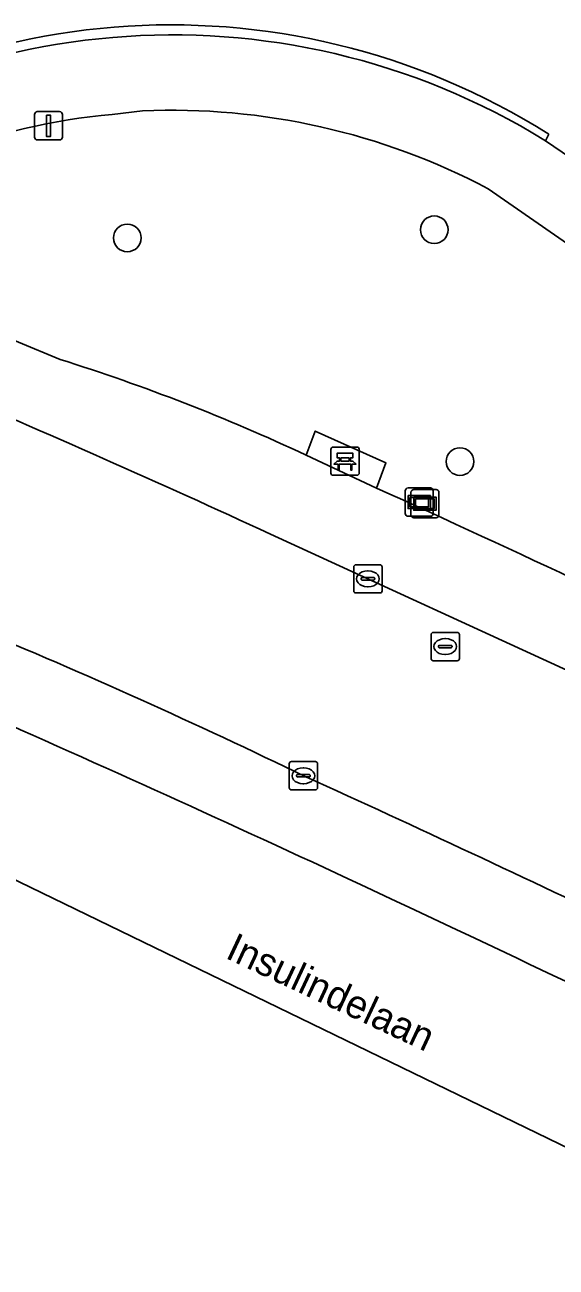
# Model space of a CAD drawing. Extents: x 162417 to 163722, y 384268 to 385417.
# Drawn here: x 162445.93 to 162464.75, y 384767.78 to 384811.74 of the extents above; entities that cross this region are included whole.
import ezdxf

# ---------------------------------------------------------------- set-up
doc = ezdxf.new("R2010")
doc.units = 0
for name, color, linetype in [('IMGEO_Bank', 7, 'Continuous'), ('IMGEO_Berm_groen', 7, 'Continuous'), ('IMGEO_Boom', 7, 'Continuous'), ('IMGEO_Brandkraan', 7, 'Continuous'), ('IMGEO_Kolk', 7, 'Continuous'), ('IMGEO_Lichtmast', 7, 'Continuous'), ('IMGEO_Loofbos', 7, 'Continuous'), ('IMGEO_Muur', 7, 'Continuous'), ('IMGEO_Openbare_ruimte_label', 7, 'Continuous'), ('IMGEO_Rijbaan_lokaal_open', 7, 'Continuous'), ('IMGEO_Rijbaan_regionaal_gesloten', 7, 'Continuous'), ('IMGEO_Verklikker', 7, 'Continuous'), ('IMGEO_Voetpad_gesloten', 7, 'Continuous'), ('IMGEO_Voetpad_open', 7, 'Continuous')]:
    doc.layers.add(name, color=color, linetype=linetype)

msp = doc.modelspace()

# ---------------------------------------------------------------- linework, layer by layer
at = {"layer": 'IMGEO_Bank'}
for p, q in [((162456.774, 384795.88), (162456.774, 384796.721)), ((162456.774, 384796.721), (162456.774, 384795.88)), ((162456.849, 384796.805), (162457.69, 384796.805)), ((162457.69, 384796.805), (162456.849, 384796.805)), ((162457.774, 384796.73), (162457.774, 384795.889)), ((162457.774, 384795.889), (162457.774, 384796.73)), ((162457.471, 384796.203), (162457.078, 384796.203)), ((162457.083, 384796.311), (162457.083, 384796.417)), ((162457.127, 384796.417), (162457.127, 384796.311)), ((162457.415, 384796.423), (162457.133, 384796.423)), ((162457.133, 384796.305), (162457.415, 384796.305)), ((162457.421, 384796.311), (162457.421, 384796.417)), ((162457.465, 384796.417), (162457.465, 384796.311)), ((162457.699, 384795.805), (162456.858, 384795.805)), ((162456.858, 384795.805), (162457.699, 384795.805))]:
    msp.add_line(p, q, dxfattribs=at)
for points in [[(162457.021, 384796.203), (162456.879, 384796.203), (162456.991, 384796.305), (162457.077, 384796.305)], [(162457.077, 384796.423), (162456.991, 384796.423), (162456.991, 384796.584), (162457.554, 384796.584), (162457.554, 384796.423), (162457.471, 384796.423)], [(162457.071, 384796.196), (162457.071, 384795.989), (162457.028, 384795.989), (162457.028, 384796.196)], [(162457.471, 384796.305), (162457.554, 384796.305), (162457.666, 384796.203), (162457.527, 384796.203)], [(162457.521, 384796.196), (162457.521, 384795.989), (162457.477, 384795.989), (162457.477, 384796.196)]]:
    msp.add_lwpolyline(points, dxfattribs=at)
for centre, radius, start, end in [((162456.852, 384796.727), 0.0779, 92.4484, 184.2845), ((162456.852, 384796.727), 0.0779, 92.4484, 184.2845), ((162457.696, 384796.727), 0.0779, 2.4484, 94.2845), ((162457.696, 384796.727), 0.0779, 2.4484, 94.2845), ((162457.021, 384796.196), 0.00671, 2.8957, 87.1043), ((162457.078, 384796.196), 0.00671, 92.8957, 177.1043), ((162457.076, 384796.416), 0.00671, 2.8957, 87.1043), ((162457.076, 384796.312), 0.00671, 272.8957, 357.1043), ((162457.133, 384796.416), 0.00671, 92.8957, 177.1043), ((162457.133, 384796.312), 0.00671, 182.8957, 267.1043), ((162457.415, 384796.416), 0.00671, 2.8957, 87.1043), ((162457.415, 384796.312), 0.00671, 272.8957, 357.1043), ((162457.472, 384796.416), 0.00671, 92.8957, 177.1043), ((162457.472, 384796.312), 0.00671, 182.8957, 267.1043), ((162457.47, 384796.196), 0.00671, 2.8957, 87.1043), ((162457.527, 384796.196), 0.00671, 92.8957, 177.1043), ((162456.852, 384795.883), 0.0779, 182.4484, 274.2845), ((162456.852, 384795.883), 0.0779, 182.4484, 274.2845), ((162457.696, 384795.883), 0.0779, 272.4484, 4.2845), ((162457.696, 384795.883), 0.0779, 272.4484, 4.2845)]:
    msp.add_arc(centre, radius, start, end, dxfattribs=at)
at = {"layer": 'IMGEO_Berm_groen'}
for points in [[(162450.102, 384808.704), (162449.025, 384808.568)], [(162499.083, 384780.528), (162490.839, 384786.198), (162462.348, 384805.947)], [(162434.087, 384786.412), (162434.087, 384786.412), (162436.975, 384790.606), (162438.351, 384792.604), (162442.743, 384798.985), (162444.219, 384801.128), (162447.188, 384799.905)], [(162455.897, 384796.521), (162456.22, 384797.372), (162458.722, 384796.241), (162458.39, 384795.353)]]:
    msp.add_lwpolyline(points, dxfattribs=at)
for centre, radius, start, end in [((162450.709, 384787.903), 20.734, 94.6586, 129.2669), ((162451.116, 384784.633), 24.092, 62.2119, 92.4126), ((162425.647, 384731.569), 71.651, 65.02731, 72.50406), ((162202.838, 384231.055), 619.467, 62.609428, 65.635797), ((162360.374, 384588.343), 218.744, 64.1108, 67.49915), ((162146.963, 384113.728), 736.423, 64.296966, 66.648497), ((162220.047, 384264.715), 571.363, 63.02849, 65.62141)]:
    msp.add_arc(centre, radius, start, end, dxfattribs=at)
at = {"layer": 'IMGEO_Boom'}
for centre in [(162460.434, 384804.494), (162449.562, 384804.205), (162461.346, 384796.291)]:
    msp.add_circle(centre, 0.489, dxfattribs=at)
at = {"layer": 'IMGEO_Brandkraan'}
for p, q in [((162460.322, 384789.318), (162460.322, 384790.17)), ((162460.397, 384790.244), (162461.249, 384790.244)), ((162460.81, 384790.024), (162460.835, 384790.024)), ((162461.323, 384790.17), (162461.323, 384789.318)), ((162460.581, 384789.738), (162460.581, 384789.75)), ((162461.019, 384789.701), (162460.621, 384789.701)), ((162460.624, 384789.787), (162461.022, 384789.787)), ((162461.065, 384789.75), (162461.065, 384789.738)), ((162461.249, 384789.244), (162460.397, 384789.244)), ((162460.833, 384789.464), (162460.808, 384789.464))]:
    msp.add_line(p, q, dxfattribs=at)
for points in [[(162460.322, 384789.318), (162460.322, 384790.17)], [(162460.397, 384790.244), (162461.249, 384790.244)], [(162461.323, 384790.17), (162461.323, 384789.318)], [(162461.249, 384789.244), (162460.397, 384789.244)]]:
    msp.add_lwpolyline(points, dxfattribs=at)
for centre, radius, start, end in [((162460.399, 384790.168), 0.0765, 91.552, 178.448), ((162460.399, 384790.168), 0.0765, 91.552, 178.448), ((162461.247, 384790.168), 0.0765, 1.552, 88.448), ((162461.247, 384790.168), 0.0765, 1.552, 88.448), ((162460.621, 384789.747), 0.0403, 85.8775, 175.7526), ((162460.618, 384789.737), 0.0366, 178.938, 274.7102), ((162461.022, 384789.744), 0.043, 264.8664, 352.4533), ((162461.026, 384789.749), 0.0386, 1.7309, 96.639), ((162460.399, 384789.32), 0.0765, 181.552, 268.448), ((162460.399, 384789.32), 0.0765, 181.552, 268.448), ((162461.247, 384789.32), 0.0765, 271.552, 358.448), ((162461.247, 384789.32), 0.0765, 271.552, 358.448)]:
    msp.add_arc(centre, radius, start, end, dxfattribs=at)
for centre, major_axis, ratio, start_param, end_param in [((162460.809, 384789.744), (-0.387, 0.002), 0.722429, 4.712389, 7.853982), ((162460.834, 384789.744), (-0.39, 0.002), 0.717154, 1.570796, 4.712389)]:
    msp.add_ellipse(centre, major_axis=major_axis, ratio=ratio, start_param=start_param, end_param=end_param, dxfattribs=at)
at = {"layer": 'IMGEO_Kolk'}
for p, q in [((162457.658, 384792.64), (162458.51, 384792.64)), ((162457.583, 384791.714), (162457.583, 384792.566)), ((162458.071, 384792.42), (162458.096, 384792.42)), ((162458.584, 384792.566), (162458.584, 384791.714)), ((162457.842, 384792.134), (162457.842, 384792.146)), ((162458.28, 384792.097), (162457.882, 384792.097)), ((162457.885, 384792.183), (162458.283, 384792.183)), ((162458.094, 384791.86), (162458.069, 384791.86)), ((162458.326, 384792.146), (162458.326, 384792.134)), ((162458.51, 384791.64), (162457.658, 384791.64)), ((162455.375, 384785.671), (162456.227, 384785.671)), ((162455.3, 384784.745), (162455.3, 384785.597)), ((162455.559, 384785.165), (162455.559, 384785.177)), ((162455.602, 384785.214), (162456, 384785.214)), ((162455.788, 384785.451), (162455.813, 384785.451)), ((162456.043, 384785.177), (162456.043, 384785.165)), ((162456.301, 384785.597), (162456.301, 384784.745)), ((162455.997, 384785.128), (162455.599, 384785.128)), ((162455.811, 384784.891), (162455.786, 384784.891)), ((162456.227, 384784.671), (162455.375, 384784.671))]:
    msp.add_line(p, q, dxfattribs=at)
for points in [[(162457.658, 384792.64), (162458.51, 384792.64)], [(162457.583, 384791.714), (162457.583, 384792.566)], [(162458.584, 384792.566), (162458.584, 384791.714)], [(162458.51, 384791.64), (162457.658, 384791.64)], [(162455.375, 384785.671), (162456.227, 384785.671)], [(162455.3, 384784.745), (162455.3, 384785.597)], [(162456.301, 384785.597), (162456.301, 384784.745)], [(162456.227, 384784.671), (162455.375, 384784.671)]]:
    msp.add_lwpolyline(points, dxfattribs=at)
for centre, radius, start, end in [((162457.66, 384792.564), 0.0765, 91.552, 178.448), ((162457.66, 384792.564), 0.0765, 91.552, 178.448), ((162458.508, 384792.564), 0.0765, 1.552, 88.448), ((162458.508, 384792.564), 0.0765, 1.552, 88.448), ((162457.882, 384792.143), 0.0403, 85.8775, 175.7526), ((162457.879, 384792.133), 0.0366, 178.938, 274.7102), ((162458.283, 384792.14), 0.043, 264.8664, 352.4533), ((162458.287, 384792.145), 0.0386, 1.7309, 96.639), ((162457.66, 384791.716), 0.0765, 181.552, 268.448), ((162457.66, 384791.716), 0.0765, 181.552, 268.448), ((162458.508, 384791.716), 0.0765, 271.552, 358.448), ((162458.508, 384791.716), 0.0765, 271.552, 358.448), ((162455.377, 384785.595), 0.0765, 91.552, 178.448), ((162455.377, 384785.595), 0.0765, 91.552, 178.448), ((162456.225, 384785.595), 0.0765, 1.552, 88.448), ((162456.225, 384785.595), 0.0765, 1.552, 88.448), ((162455.599, 384785.174), 0.0403, 85.8775, 175.7526), ((162455.596, 384785.164), 0.0366, 178.938, 274.7102), ((162456, 384785.171), 0.043, 264.8664, 352.4533), ((162456.004, 384785.176), 0.0386, 1.7309, 96.639), ((162455.377, 384784.747), 0.0765, 181.552, 268.448), ((162455.377, 384784.747), 0.0765, 181.552, 268.448), ((162456.225, 384784.747), 0.0765, 271.552, 358.448), ((162456.225, 384784.747), 0.0765, 271.552, 358.448)]:
    msp.add_arc(centre, radius, start, end, dxfattribs=at)
for centre, major_axis, ratio, start_param, end_param in [((162458.07, 384792.14), (-0.387, 0.002), 0.722429, 4.712389, 7.853982), ((162458.095, 384792.14), (-0.39, 0.002), 0.717154, 1.570796, 4.712389), ((162455.787, 384785.171), (-0.387, 0.002), 0.722429, 4.712389, 7.853982), ((162455.812, 384785.171), (-0.39, 0.002), 0.717154, 1.570796, 4.712389)]:
    msp.add_ellipse(centre, major_axis=major_axis, ratio=ratio, start_param=start_param, end_param=end_param, dxfattribs=at)
at = {"layer": 'IMGEO_Lichtmast'}
for p, q in [((162446.276, 384807.773), (162446.276, 384808.573)), ((162446.276, 384808.573), (162446.276, 384807.773)), ((162446.376, 384808.673), (162447.166, 384808.673)), ((162447.166, 384808.673), (162446.376, 384808.673)), ((162447.266, 384808.573), (162447.266, 384807.773)), ((162447.266, 384807.773), (162447.266, 384808.573)), ((162447.166, 384807.673), (162446.376, 384807.673)), ((162446.376, 384807.673), (162447.166, 384807.673))]:
    msp.add_line(p, q, dxfattribs=at)
msp.add_lwpolyline([(162446.696, 384808.548), (162446.846, 384808.548), (162446.846, 384807.798), (162446.696, 384807.798), (162446.696, 384808.548)], dxfattribs=at)
for centre, start, end in [((162446.376, 384808.573), 90, 180), ((162446.376, 384808.573), 90, 180), ((162447.166, 384808.573), 0, 90), ((162447.166, 384808.573), 360, 90), ((162446.376, 384807.773), 180, 270), ((162446.376, 384807.773), 180, 270), ((162447.166, 384807.773), 270, 0), ((162447.166, 384807.773), 270, 0)]:
    msp.add_arc(centre, 0.1, start, end, dxfattribs=at)
at = {"layer": 'IMGEO_Loofbos'}
msp.add_lwpolyline([(162464.494, 384807.871), (162464.374, 384807.642), (162490.519, 384789.889), (162504.921, 384809.998)], dxfattribs=at)
msp.add_arc((162451.106, 384786.674), 25.071, 57.7234, 131.4864, dxfattribs=at)
at = {"layer": 'IMGEO_Muur'}
msp.add_lwpolyline([(162464.374, 384807.642), (162464.494, 384807.871)], dxfattribs=at)
for centre, radius, start, end in [((162451.106, 384786.674), 25.071, 57.7234, 131.4864), ((162451.157, 384786.209), 25.181, 58.3397, 131.2696)]:
    msp.add_arc(centre, radius, start, end, dxfattribs=at)
at = {"layer": 'IMGEO_Rijbaan_lokaal_open'}
msp.add_lwpolyline([(162466.003, 384788.506), (162454.631, 384793.723)], dxfattribs=at)
for centre, radius, start, end in [((162282.585, 384421.095), 410.429, 65.21685, 67.0318), ((162360.374, 384588.343), 218.744, 64.1108, 67.49915), ((162220.047, 384264.715), 571.363, 63.02849, 65.62141)]:
    msp.add_arc(centre, radius, start, end, dxfattribs=at)
at = {"layer": 'IMGEO_Rijbaan_regionaal_gesloten'}
msp.add_lwpolyline([(162438.86, 384789.831), (162436.975, 384790.606), (162434.087, 384786.412), (162434.087, 384786.412), (162440.149, 384784.123), (162495.159, 384757.46), (162560.661, 384715.197), (162604.045, 384676.904), (162623.61, 384658.183), (162629.086, 384651.951)], dxfattribs=at)
msp.add_arc((162146.963, 384113.728), 736.423, 64.296966, 66.648497, dxfattribs=at)
at = {"layer": 'IMGEO_Verklikker'}
for p, q in [((162459.507, 384795.356), (162460.297, 384795.356)), ((162460.297, 384795.356), (162459.507, 384795.356)), ((162459.71, 384795.3), (162460.5, 384795.3)), ((162460.5, 384795.3), (162459.71, 384795.3)), ((162459.407, 384794.456), (162459.407, 384795.256)), ((162459.407, 384795.256), (162459.407, 384794.456)), ((162459.61, 384794.4), (162459.61, 384795.2)), ((162459.61, 384795.2), (162459.61, 384794.4)), ((162460.397, 384795.256), (162460.397, 384794.456)), ((162460.397, 384794.456), (162460.397, 384795.256)), ((162460.6, 384795.2), (162460.6, 384794.4)), ((162460.6, 384794.4), (162460.6, 384795.2)), ((162460.297, 384794.356), (162459.507, 384794.356)), ((162459.507, 384794.356), (162460.297, 384794.356)), ((162460.5, 384794.3), (162459.71, 384794.3)), ((162459.71, 384794.3), (162460.5, 384794.3))]:
    msp.add_line(p, q, dxfattribs=at)
for points in [[(162459.508, 384795.088), (162460.296, 384795.088), (162460.296, 384794.624), (162459.508, 384794.624), (162459.508, 384795.088)], [(162459.573, 384795.023), (162459.573, 384794.689), (162460.231, 384794.689), (162460.231, 384795.023), (162459.573, 384795.023)], [(162459.711, 384795.032), (162460.499, 384795.032), (162460.499, 384794.568), (162459.711, 384794.568), (162459.711, 384795.032)], [(162459.776, 384794.967), (162459.776, 384794.633), (162460.434, 384794.633), (162460.434, 384794.967), (162459.776, 384794.967)]]:
    msp.add_lwpolyline(points, dxfattribs=at)
for centre, start, end in [((162459.507, 384795.256), 90, 180), ((162459.507, 384795.256), 90, 180), ((162459.71, 384795.2), 90, 180), ((162459.71, 384795.2), 90, 180), ((162460.297, 384795.256), 0, 90), ((162460.297, 384795.256), 360, 90), ((162460.5, 384795.2), 0, 90), ((162460.5, 384795.2), 360, 90), ((162459.507, 384794.456), 180, 270), ((162459.507, 384794.456), 180, 270), ((162459.71, 384794.4), 180, 270), ((162459.71, 384794.4), 180, 270), ((162460.297, 384794.456), 270, 0), ((162460.297, 384794.456), 270, 0), ((162460.5, 384794.4), 270, 0), ((162460.5, 384794.4), 270, 0)]:
    msp.add_arc(centre, 0.1, start, end, dxfattribs=at)
at = {"layer": 'IMGEO_Voetpad_gesloten'}
msp.add_lwpolyline([(162455.897, 384796.521), (162458.39, 384795.353), (162458.722, 384796.241), (162456.22, 384797.372)], close=True, dxfattribs=at)
at = {"layer": 'IMGEO_Voetpad_open'}
for points in [[(162449.025, 384808.568), (162450.102, 384808.704)], [(162502.765, 384781.491), (162500, 384783.442), (162499.683, 384783.666), (162490.519, 384789.889), (162464.374, 384807.642)], [(162462.348, 384805.947), (162490.839, 384786.198), (162499.083, 384780.528)], [(162447.188, 384799.905), (162444.219, 384801.128), (162442.743, 384798.985)], [(162458.39, 384795.353), (162455.897, 384796.521)], [(162454.631, 384793.723), (162466.003, 384788.506), (162484.372, 384779.337), (162491.246, 384775.872), (162492.146, 384775.425), (162493.067, 384775.022), (162494.006, 384774.664), (162494.962, 384774.352), (162496.132, 384774.163)]]:
    msp.add_lwpolyline(points, dxfattribs=at)
for centre, radius, start, end in [((162451.157, 384786.209), 25.181, 58.3397, 131.2696), ((162450.709, 384787.903), 20.734, 94.6586, 129.2669), ((162451.116, 384784.633), 24.092, 62.2119, 92.4126), ((162425.647, 384731.569), 71.651, 65.02731, 72.50406), ((162282.585, 384421.095), 410.429, 65.21685, 67.0318), ((162202.838, 384231.055), 619.467, 62.609428, 65.635797)]:
    msp.add_arc(centre, radius, start, end, dxfattribs=at)

# ---------------------------------------------------------------- texts
at = {"layer": 'IMGEO_Openbare_ruimte_label'}
msp.add_text('Insulindelaan', height=1, rotation=334.9208, dxfattribs=at).set_placement((162452.997, 384778.739))

doc.saveas('drawing.dxf')
